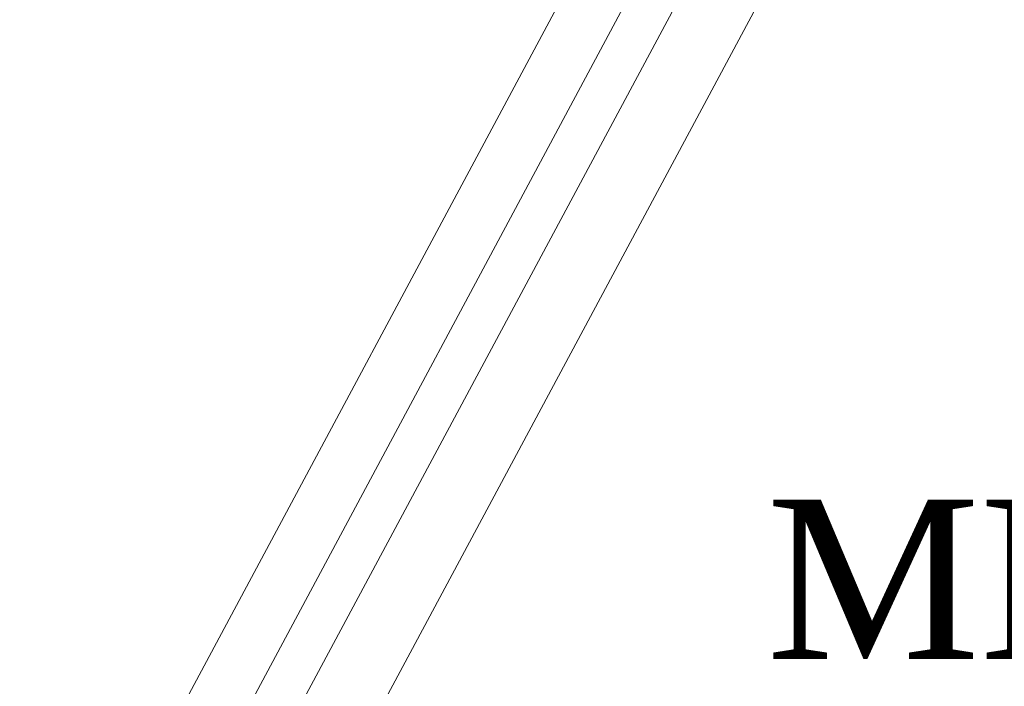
# Model space of a CAD drawing. Extents: x 3940905 to 4145695, y 925352 to 1109797.
# Tile 361 of 656: x 3983412 to 3983796, y 1100888 to 1101148. Entities that reach past the tile are written whole.
import ezdxf

# ---------------------------------------------------------------- set-up
doc = ezdxf.new("R2010")
doc.units = 0
doc.header["$LTSCALE"] = 750
doc.header["$MEASUREMENT"] = 0
doc.layers.add('CKD Equipments', color=252, linetype='CONTINUOUS', lineweight=0)
doc.layers.add('PDF_A - TEXT', color=7, linetype='CONTINUOUS')
doc.styles.add('CKD_Dimension Text', font='BOOKOS.TTF')

msp = doc.modelspace()

# ---------------------------------------------------------------- linework, layer by layer
at = {"layer": 'CKD Equipments', "color": 7, "linetype": 'Continuous'}
for p, q in [((3983782.91, 1101308.41, 1431.4), (3983439.16, 1100667.47, 1431.4)), ((3983412.49, 1100762.48, 1431.4), (3983696.86, 1101292.7, 1431.4)), ((3983432.66, 1100751.8, 1431.4), (3983716.96, 1101281.91, 1431.4)), ((3983731.62, 1101272.03, 1431.4), (3983448.99, 1100745.03, 1431.4))]:
    msp.add_line(p, q, dxfattribs=at)

# ---------------------------------------------------------------- texts
at = {"layer": 'PDF_A - TEXT', "insert": (3983703.65, 1100961.15), "char_height": 61.963, "width": 357.9408, "attachment_point": 1, "style": 'CKD_Dimension Text'}
msp.add_mtext('MK-15', dxfattribs=at)

doc.saveas('drawing.dxf')
